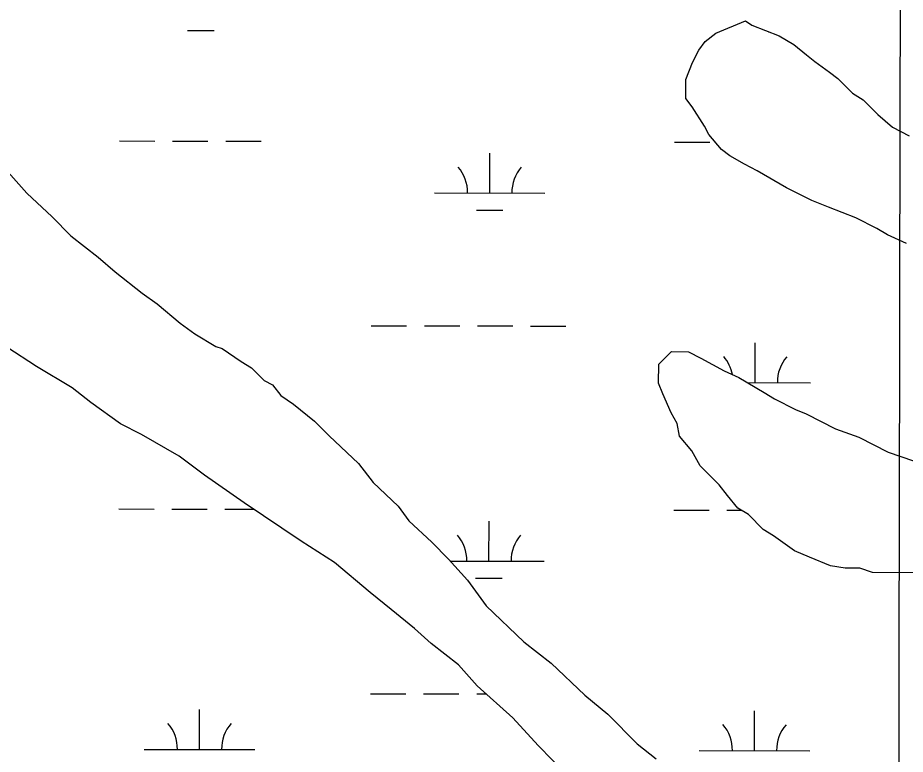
# Model space of a CAD drawing. Extents: x 3187622 to 3225504, y 800805 to 826213.
# Drawn here: x 3217211 to 3218014, y 821167 to 821833 of the extents above; entities that cross this region are included whole.
import ezdxf

# ---------------------------------------------------------------- set-up
doc = ezdxf.new("R2010")
doc.units = 0
for name, color, linetype in [('V-GRID-MAJR', 7, 'Continuous'), ('V-SITE-VEGE', 7, 'Continuous'), ('V-WETL-SWMP', 7, 'Continuous')]:
    doc.layers.add(name, color=color, linetype=linetype)

msp = doc.modelspace()

# ---------------------------------------------------------------- linework, layer by layer
at = {"layer": 'V-GRID-MAJR'}
msp.add_spline([(3217981.911, 806194.152), (3217992.489, 812254.4180000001), (3218003.0700000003, 818316.626), (3218013.65, 824378.872), (3218013.653, 824380.775)], degree=3, dxfattribs=at)
at = {"layer": 'V-SITE-VEGE'}
for p, q in [((3217842.4760000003, 821818.8790000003), (3217869.2600000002, 821830.1470000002)), ((3217869.2600000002, 821830.147), (3217874.957, 821826.295)), ((3217874.957, 821826.295), (3217899.693, 821816.5920000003)), ((3217832.8850000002, 821811.312), (3217842.4760000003, 821818.8790000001)), ((3217899.693, 821816.5920000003), (3217912.999, 821808.871)), ((3217827.112, 821803.72), (3217832.8850000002, 821811.312)), ((3217912.999, 821808.871), (3217924.382, 821799.253)), ((3217821.312, 821792.311), (3217827.112, 821803.72)), ((3217924.382, 821799.253), (3217931.974, 821793.482)), ((3217815.487, 821777.086), (3217821.312, 821792.311)), ((3217931.974, 821793.482), (3217945.2630000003, 821783.854)), ((3217945.2630000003, 821783.854), (3217952.857, 821778.083)), ((3217815.373, 821759.917), (3217815.487, 821777.086)), ((3217952.857, 821778.083), (3217966.124, 821764.638)), ((3217821.046, 821752.248), (3217815.373, 821759.917)), ((3217966.124, 821764.638), (3217975.623, 821758.8520000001)), ((3217975.623, 821758.8520000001), (3217988.89, 821745.4090000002)), ((3217832.377, 821735.0010000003), (3217821.046, 821752.248)), ((3217988.89, 821745.4090000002), (3218002.169, 821733.8730000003)), ((3217836.144, 821727.346), (3217832.377, 821735.0010000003)), ((3217847.502, 821713.9150000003), (3217836.144, 821727.346)), ((3218002.169, 821733.8730000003), (3218017.377, 821726.142)), ((3217855.094, 821708.142), (3217847.502, 821713.9150000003)), ((3217868.398, 821700.4230000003), (3217855.094, 821708.142)), ((3217879.805, 821694.623), (3217868.398, 821700.4229999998)), ((3217906.415, 821679.183), (3217879.805, 821694.623)), ((3217202.519, 821693.4), (3217219.562, 821674.2090000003)), ((3217929.2290000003, 821667.583), (3217906.415, 821679.183)), ((3217219.562, 821674.2090000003), (3217242.316, 821653.0710000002)), ((3217944.452, 821661.761), (3217929.2290000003, 821667.583)), ((3217969.19, 821652.0550000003), (3217944.452, 821661.761)), ((3217242.316, 821653.0710000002), (3217259.3710000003, 821635.7880000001)), ((3217988.203, 821642.3910000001), (3217969.19, 821652.055)), ((3217997.704, 821636.603), (3217988.203, 821642.3910000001)), ((3217259.3710000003, 821635.7880000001), (3217284.046, 821616.5450000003)), ((3218014.823, 821628.862), (3217997.704, 821636.603)), ((3217284.046, 821616.5450000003), (3217299.217, 821603.09)), ((3217299.217, 821603.09), (3217323.892, 821583.8470000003)), ((3217323.892, 821583.8470000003), (3217337.183, 821574.2190000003)), ((3217337.183, 821574.219), (3217358.054, 821556.911)), ((3217358.054, 821556.911), (3217371.346, 821547.2840000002)), ((3217371.346, 821547.2840000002), (3217390.345, 821535.7100000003)), ((3217228.062, 821517.711), (3217201.466, 821535.057)), ((3217390.345, 821535.7100000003), (3217396.057, 821533.765)), ((3217396.057, 821533.765), (3217413.15, 821522.204)), ((3217790.883, 821519.693), (3217802.4050000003, 821531.064)), ((3217802.4050000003, 821531.064), (3217817.669, 821530.961)), ((3217817.669, 821530.961), (3217829.076, 821525.1630000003)), ((3217260.367, 821498.4180000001), (3217228.062, 821517.711)), ((3217413.15, 821522.204), (3217422.65, 821516.416)), ((3217790.768, 821502.525), (3217790.883, 821519.693)), ((3217829.076, 821525.1630000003), (3217849.986, 821513.5780000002)), ((3217422.65, 821516.416), (3217434.021, 821504.894)), ((3217849.986, 821513.5780000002), (3217863.3000000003, 821507.765)), ((3217434.021, 821504.894), (3217441.627, 821501.03)), ((3217794.52, 821492.961), (3217790.768, 821502.525)), ((3217863.3000000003, 821507.765), (3217886.107, 821494.259)), ((3217277.447, 821484.949), (3217260.367, 821498.4180000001)), ((3217441.627, 821501.0300000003), (3217449.194, 821491.439)), ((3217886.107, 821494.259), (3217895.605, 821488.471)), ((3217449.194, 821491.439), (3217460.59, 821483.732)), ((3217802.038, 821475.7390000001), (3217794.52, 821492.961)), ((3217895.605, 821488.4710000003), (3217914.6210000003, 821478.8070000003)), ((3217304.028, 821465.693), (3217277.447, 821484.949)), ((3217460.59, 821483.732), (3217479.566, 821468.344)), ((3217914.6210000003, 821478.807), (3217924.134, 821474.9280000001)), ((3217807.697, 821466.162), (3217802.038, 821475.7390000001)), ((3217924.134, 821474.9280000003), (3217950.754, 821461.397)), ((3217323.044, 821456.0290000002), (3217304.028, 821465.693)), ((3217479.566, 821468.344), (3217492.833, 821454.9000000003)), ((3217809.5300000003, 821454.704), (3217807.697, 821466.162)), ((3217950.754, 821461.397), (3217971.686, 821453.6270000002)), ((3217357.256, 821436.7220000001), (3217323.044, 821456.0290000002)), ((3217492.833, 821454.9000000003), (3217519.375, 821429.921)), ((3217820.886, 821441.2730000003), (3217809.5300000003, 821454.704)), ((3217971.686, 821453.627), (3217998.306, 821440.093)), ((3217828.429, 821427.871), (3217820.886, 821441.2730000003)), ((3217998.306, 821440.093), (3218021.15, 821432.311)), ((3217380.034, 821419.3980000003), (3217357.256, 821436.7220000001)), ((3217519.375, 821429.921), (3217532.616, 821412.665)), ((3217845.485, 821410.586), (3217828.429, 821427.871)), ((3217416.115, 821394.36), (3217380.034, 821419.3980000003)), ((3217532.616, 821412.665), (3217555.369, 821391.527)), ((3217853.052, 821400.995), (3217845.485, 821410.586)), ((3217862.5160000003, 821389.485), (3217853.052, 821400.995)), ((3217467.397, 821359.679), (3217416.115, 821394.36)), ((3217555.369, 821391.527), (3217564.8200000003, 821378.109)), ((3217872.014, 821383.7000000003), (3217862.5160000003, 821389.4850000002)), ((3217885.281, 821370.255), (3217872.014, 821383.7000000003)), ((3217564.8200000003, 821378.109), (3217585.677, 821358.892)), ((3217894.782, 821364.469), (3217885.281, 821370.255)), ((3217497.794, 821340.399), (3217467.397, 821359.679)), ((3217585.677, 821358.892), (3217600.8370000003, 821343.528)), ((3217913.771, 821350.987), (3217894.782, 821364.469)), ((3217927.085, 821345.175), (3217913.771, 821350.9870000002)), ((3217600.8370000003, 821343.528), (3217617.88, 821324.336)), ((3217946.113, 821337.4190000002), (3217927.085, 821345.175)), ((3217530.0500000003, 821313.4740000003), (3217497.794, 821340.399)), ((3217959.4560000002, 821335.4220000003), (3217946.113, 821337.4190000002)), ((3217972.809, 821335.3320000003), (3217959.4560000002, 821335.4220000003)), ((3217984.23, 821331.443), (3217972.809, 821335.3320000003)), ((3218037.646, 821331.087), (3217984.23, 821331.4429999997)), ((3217617.88, 821324.336), (3217634.899, 821301.329)), ((3217549.024, 821298.085), (3217530.0500000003, 821313.4740000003)), ((3217634.899, 821301.329), (3217669.023, 821268.67)), ((3217569.895, 821280.7750000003), (3217549.024, 821298.085)), ((3217585.065, 821267.3200000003), (3217569.895, 821280.7750000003)), ((3217669.023, 821268.67), (3217693.6950000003, 821249.4290000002)), ((3217609.741, 821248.077), (3217585.065, 821267.3200000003)), ((3217626.785, 821228.887), (3217609.741, 821248.077)), ((3217693.6950000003, 821249.4290000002), (3217724.032, 821220.609)), ((3217659.026, 821200.0560000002), (3217626.785, 821228.887)), ((3217724.032, 821220.609), (3217744.899, 821203.3000000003)), ((3217681.753, 821175.1030000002), (3217659.026, 821200.0560000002)), ((3217744.899, 821203.3000000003), (3217771.431, 821176.4130000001)), ((3217725.341, 821130.9330000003), (3217681.753, 821175.1030000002)), ((3217771.431, 821176.4130000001), (3217788.511, 821162.946))]:
    msp.add_line(p, q, dxfattribs=at)
at = {"layer": 'V-WETL-SWMP'}
for p, q in [((3217842.474338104, 821818.8787155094), (3217869.2582765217, 821830.1476890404)), ((3217869.2582765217, 821830.1476890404), (3217874.956268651, 821826.2946856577)), ((3217874.956268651, 821826.2946856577), (3217899.6932286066, 821816.5906684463)), ((3217364.8781543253, 821821.3718185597), (3217388.878081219, 821821.3229357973)), ((3217832.8843631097, 821811.3117262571), (3217842.474338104, 821818.8787155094)), ((3217890.233057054, 821820.3017820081), (3217890.7845523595, 821820.300658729)), ((3217899.6932286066, 821816.5906684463), (3217912.9972091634, 821808.8706600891)), ((3217827.110380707, 821803.7187338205), (3217832.8843631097, 821811.3117262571)), ((3217912.9972091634, 821808.8706600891), (3217924.380195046, 821799.2556540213)), ((3217821.311401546, 821792.3097427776), (3217827.110380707, 821803.7187338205)), ((3217924.380195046, 821799.2556540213), (3217931.9731850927, 821793.4826497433)), ((3217815.486425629, 821777.0857531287), (3217821.311401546, 821792.3097427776)), ((3217931.973185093, 821793.4826497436), (3217945.2631672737, 821783.8546420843)), ((3217945.2631672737, 821783.8546420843), (3217952.856157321, 821778.0806378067)), ((3217815.3724402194, 821759.9167593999), (3217815.486425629, 821777.0857531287)), ((3217952.856157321, 821778.0806378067), (3217966.1221427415, 821764.6376315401)), ((3217821.0454355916, 821752.2477574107), (3217815.3724402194, 821759.9167593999)), ((3217966.1221427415, 821764.6376315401), (3217975.6221290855, 821758.8516256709)), ((3217975.6221290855, 821758.8516256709), (3217988.888114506, 821745.4086194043)), ((3217832.37742796, 821735.0017541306), (3217821.0454355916, 821752.2477574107)), ((3217988.888114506, 821745.4086194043), (3218002.1660983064, 821733.8726124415)), ((3217836.1424270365, 821727.3457537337), (3217832.37742796, 821735.0017541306)), ((3217847.500416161, 821713.9147490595), (3217836.1424270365, 821727.3457537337)), ((3218002.1660983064, 821733.8726124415), (3218017.3770751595, 821726.1406024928)), ((3217303.266745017, 821721.496118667), (3217335.266647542, 821721.43094165)), ((3217351.2665988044, 821721.3983531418), (3217383.2665013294, 821721.3331761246)), ((3217399.266452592, 821721.3005876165), (3217431.266355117, 821721.2354105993)), ((3217805.1732161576, 821720.4738415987), (3217837.173118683, 821720.4086645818)), ((3217638.015196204, 821674.3842191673), (3217638.088490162, 821710.3841380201)), ((3217855.092406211, 821708.1407447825), (3217847.500416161, 821713.9147490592)), ((3217868.3963867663, 821700.4217364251), (3217855.092406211, 821708.1407447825)), ((3217879.8043694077, 821694.6217289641), (3217868.3963867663, 821700.4217364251)), ((3217906.4113305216, 821679.1827122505), (3217879.8043694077, 821694.6217289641)), ((3217202.520487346, 821693.4006392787), (3217219.5634702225, 821674.2096319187)), ((3217929.2282958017, 821667.5836973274), (3217906.4113305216, 821679.1827122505)), ((3217219.5634702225, 821674.2096319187), (3217242.3174436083, 821653.0716204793)), ((3217588.0153485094, 821674.4860582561), (3217688.0150438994, 821674.2823800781)), ((3217944.452271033, 821661.7596866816), (3217929.2282958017, 821667.5836973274)), ((3217625.983816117, 821658.9776953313), (3217649.9837430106, 821658.9288125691)), ((3217969.1892309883, 821652.0556694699), (3217944.452271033, 821661.7596866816)), ((3217242.3174436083, 821653.0716204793), (3217259.3724248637, 821635.788612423)), ((3217988.203202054, 821642.3906570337), (3217969.1892309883, 821652.0556694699)), ((3217997.704188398, 821636.6036511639), (3217988.203202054, 821642.3906570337)), ((3217259.3724248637, 821635.788612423), (3217284.0463929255, 821616.5455986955)), ((3218014.8231615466, 821628.8586396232), (3217997.704188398, 821636.6036511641)), ((3217284.0463929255, 821616.5455986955), (3217299.2193746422, 821603.0905908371)), ((3217299.219374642, 821603.0905908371), (3217323.8933427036, 821583.8475771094)), ((3217323.8933427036, 821583.8475771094), (3217337.1843248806, 821574.2205694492)), ((3217337.184324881, 821574.2205694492), (3217358.0552987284, 821556.9115582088)), ((3217358.0552987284, 821556.9115582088), (3217371.3462809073, 821547.2835505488)), ((3217530.927063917, 821554.5311077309), (3217562.926966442, 821554.4659307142)), ((3217578.9269177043, 821554.4333422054), (3217610.9268202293, 821554.3681651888)), ((3217626.9267714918, 821554.3355766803), (3217658.926674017, 821554.2703996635)), ((3217674.9266252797, 821554.2378111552), (3217706.926527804, 821554.1726341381)), ((3217371.3462809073, 821547.2835505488), (3217390.3472535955, 821535.7105388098)), ((3217228.062584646, 821517.7116810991), (3217201.46862191, 821535.0586971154)), ((3217390.3472535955, 821535.7105388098), (3217396.058244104, 821533.7645347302)), ((3217396.058244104, 821533.7645347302), (3217413.1512204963, 821522.2045245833)), ((3217878.1386981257, 821503.0818152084), (3217878.2119920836, 821539.081734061)), ((3217790.8826889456, 821519.6928663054), (3217802.404656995, 821531.0638525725)), ((3217802.404656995, 821531.0638525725), (3217817.6666273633, 821530.9618398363)), ((3217817.6666273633, 821530.9618398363), (3217829.0756100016, 821525.1628323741)), ((3217260.3675378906, 821498.4186610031), (3217228.0625846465, 821517.7116810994)), ((3217413.1512204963, 821522.2045245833), (3217422.65220684, 821516.4175187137)), ((3217790.7687035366, 821502.5238725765), (3217790.8826889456, 821519.6928663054)), ((3217829.075610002, 821525.1628323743), (3217849.984578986, 821513.5768190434)), ((3217422.65220684, 821516.4175187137), (3217434.0221943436, 821504.8955133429)), ((3217849.984578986, 821513.5768190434), (3217863.3005579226, 821507.7648099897)), ((3217434.0221943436, 821504.8955133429), (3217441.6281827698, 821501.029508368)), ((3217794.520704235, 821492.9598728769), (3217790.7687035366, 821502.5238725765)), ((3217863.3005579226, 821507.7648099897), (3217886.1045248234, 821494.2587957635)), ((3217871.183550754, 821503.095981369), (3217928.138545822, 821502.9799761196)), ((3217277.448515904, 821484.949651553), (3217260.3675378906, 821498.4186610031)), ((3217441.6281827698, 821501.029508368), (3217449.1951760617, 821491.4395054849)), ((3217886.1045248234, 821494.2587957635), (3217895.6055111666, 821488.4717898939)), ((3217449.1951760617, 821491.4395054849), (3217460.591160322, 821483.7324987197)), ((3217802.0377040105, 821475.7388727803), (3217794.520704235, 821492.9598728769)), ((3217895.6055111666, 821488.4717898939), (3217914.619482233, 821478.8067774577)), ((3217304.03048026, 821465.6946362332), (3217277.448515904, 821484.949651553)), ((3217460.591160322, 821483.7324987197), (3217479.5671362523, 821468.3434883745)), ((3217914.619482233, 821478.8067774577), (3217924.132466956, 821474.9277708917)), ((3217807.696701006, 821466.1628714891), (3217802.037704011, 821475.7388727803)), ((3217924.132466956, 821474.9277708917), (3217950.7524264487, 821461.3957534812)), ((3217323.0444513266, 821456.0296237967), (3217304.03048026, 821465.6946362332)), ((3217479.5671362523, 821468.3434883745), (3217492.8321216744, 821454.9004821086)), ((3217809.5287070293, 821454.7028740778), (3217807.696701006, 821466.1628714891)), ((3217950.7524264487, 821461.3957534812), (3217971.686392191, 821453.6257387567)), ((3217357.2564008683, 821436.7236021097), (3217323.0444513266, 821456.0296237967)), ((3217492.8321216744, 821454.9004821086), (3217519.3760908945, 821429.9224688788)), ((3217820.886696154, 821441.2728694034), (3217809.5287070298, 821454.7028740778)), ((3217971.686392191, 821453.6257387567), (3217998.3063516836, 821440.0937213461)), ((3217828.4286926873, 821427.8678679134), (3217820.886696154, 821441.2728694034)), ((3217998.3063516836, 821440.0937213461), (3218021.1483137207, 821432.3107050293)), ((3217380.0353710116, 821419.4015892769), (3217357.2564008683, 821436.7236021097)), ((3217519.3760908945, 821429.9224688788), (3217532.6160795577, 821412.6644640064)), ((3217845.484673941, 821410.5848598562), (3217828.4286926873, 821427.8678679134)), ((3217416.117321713, 821394.3605680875), (3217380.0353710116, 821419.4015892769)), ((3217532.6160795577, 821412.6644640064), (3217555.3700529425, 821391.5274525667)), ((3217853.0516672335, 821400.994856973), (3217845.484673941, 821410.5848598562)), ((3217862.5146584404, 821389.4848531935), (3217853.0516672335, 821400.994856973)), ((3217467.398250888, 821359.6785376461), (3217416.117321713, 821394.3605680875)), ((3217555.3700529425, 821391.5274525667), (3217564.8190457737, 821378.1094494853)), ((3217872.014644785, 821383.6988473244), (3217862.5146584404, 821389.4848531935)), ((3217302.5894375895, 821388.8218685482), (3217334.5893401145, 821388.7566915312)), ((3217350.589291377, 821388.7241030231), (3217382.589193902, 821388.6589260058)), ((3217398.5891451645, 821388.6263374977), (3217424.674526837, 821388.5732071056)), ((3217804.49590873, 821387.79959148), (3217836.4958112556, 821387.734414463)), ((3217852.4957625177, 821387.701825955), (3217865.48563389, 821387.675368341)), ((3217885.280630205, 821370.2558410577), (3217872.014644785, 821383.6988473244)), ((3217564.8190457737, 821378.1094494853), (3217585.678021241, 821358.8924389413)), ((3217637.337888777, 821341.7099690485), (3217637.4111827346, 821377.7098879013)), ((3217894.7816165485, 821364.468835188), (3217885.280630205, 821370.2558410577)), ((3217497.7952078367, 821340.3985191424), (3217467.398250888, 821359.6785376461)), ((3217585.6780212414, 821358.8924389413), (3217600.8380045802, 821343.5294317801)), ((3217913.7695908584, 821350.9878241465), (3217894.7816165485, 821364.468835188)), ((3217927.0855697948, 821345.1758150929), (3217913.7695908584, 821350.9878241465)), ((3217600.8380045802, 821343.5294317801), (3217617.880987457, 821324.3374244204)), ((3217602.3905230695, 821341.7811494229), (3217687.337736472, 821341.6081299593)), ((3217946.11253924, 821337.41780196), (3217927.0855697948, 821345.1758150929)), ((3217530.0491675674, 821313.4745018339), (3217497.7952078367, 821340.3985191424)), ((3217959.454514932, 821335.421791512), (3217946.11253924, 821337.41780196)), ((3217972.8084890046, 821335.3327803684), (3217959.454514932, 821335.421791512)), ((3217984.2294700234, 821331.44177221), (3217972.8084890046, 821335.3327803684)), ((3217625.3065086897, 821326.3034452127), (3217649.306435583, 821326.2545624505)), ((3218037.6463663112, 821331.0867276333), (3217984.2294700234, 821331.44177221)), ((3217617.880987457, 821324.3374244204), (3217634.898973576, 821301.3304184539)), ((3217549.0251434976, 821298.0854914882), (3217530.049167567, 821313.4745018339)), ((3217634.8989735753, 821301.3304184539), (3217669.0229344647, 821268.6704016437)), ((3217569.896117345, 821280.7764802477), (3217549.0251434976, 821298.0854914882)), ((3217585.069099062, 821267.3214723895), (3217569.896117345, 821280.7764802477)), ((3217669.022934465, 821268.6704016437), (3217693.695902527, 821249.4283879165)), ((3217609.743067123, 821248.0784586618), (3217585.069099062, 821267.3214723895)), ((3217626.7860499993, 821228.8874513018), (3217609.743067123, 821248.0784586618)), ((3217693.695902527, 821249.4283879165), (3217724.029867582, 821220.6093728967)), ((3217659.0270113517, 821200.0554346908), (3217626.7860499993, 821228.8874513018)), ((3217530.2497564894, 821221.8568576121), (3217562.2496590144, 821221.7916805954)), ((3217578.249610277, 821221.7590920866), (3217610.249512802, 821221.69391507)), ((3217626.2494640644, 821221.6613265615), (3217634.886224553, 821221.6437353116)), ((3217724.029867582, 821220.6093728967), (3217744.9008414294, 821203.3003616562)), ((3217375.554919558, 821171.4298421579), (3217375.628213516, 821207.4297610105)), ((3217877.4613906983, 821170.4075650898), (3217877.534684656, 821206.4074839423)), ((3217681.7549879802, 821175.1024246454), (3217659.0270113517, 821200.0554346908)), ((3217744.9008414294, 821203.3003616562), (3217771.431812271, 821176.4143491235)), ((3217725.3419400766, 821130.9334040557), (3217681.7549879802, 821175.1024246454)), ((3217771.431812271, 821176.4143491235), (3217788.5127902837, 821162.946339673)), ((3217325.555071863, 821171.5316812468), (3217425.5547672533, 821171.3280030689)), ((3217827.461543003, 821170.5094041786), (3217927.4612383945, 821170.3057260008))]:
    msp.add_line(p, q, dxfattribs=at)
for centre, radius, start, end in [((3217582.7733950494, 821674.9715390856), 35.24628790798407, 359.1114801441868, 40.65513847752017), ((3217693.2589307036, 821674.7465034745), 35.246287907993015, 139.11147836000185, 180.65513669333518), ((3217822.8968969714, 821503.6691351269), 35.24628790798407, 10.826577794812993, 40.65513847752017), ((3217933.3824326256, 821503.4440995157), 35.246287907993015, 139.11147836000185, 180.65513669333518), ((3217582.0960876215, 821342.297288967), 35.24628790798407, 359.1114801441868, 40.65513847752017), ((3217692.581623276, 821342.0722533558), 35.246287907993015, 139.11147836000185, 180.65513669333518), ((3217320.313118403, 821172.0171620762), 35.24628790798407, 359.1114801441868, 40.65513847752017), ((3217430.7986540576, 821171.7921264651), 35.246287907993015, 139.11147836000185, 180.65513669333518), ((3217822.219589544, 821170.9948850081), 35.24628790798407, 359.1114801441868, 40.65513847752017), ((3217932.7051251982, 821170.769849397), 35.246287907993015, 139.11147836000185, 180.65513669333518)]:
    msp.add_arc(centre, radius, start, end, dxfattribs=at)

doc.saveas('drawing.dxf')
